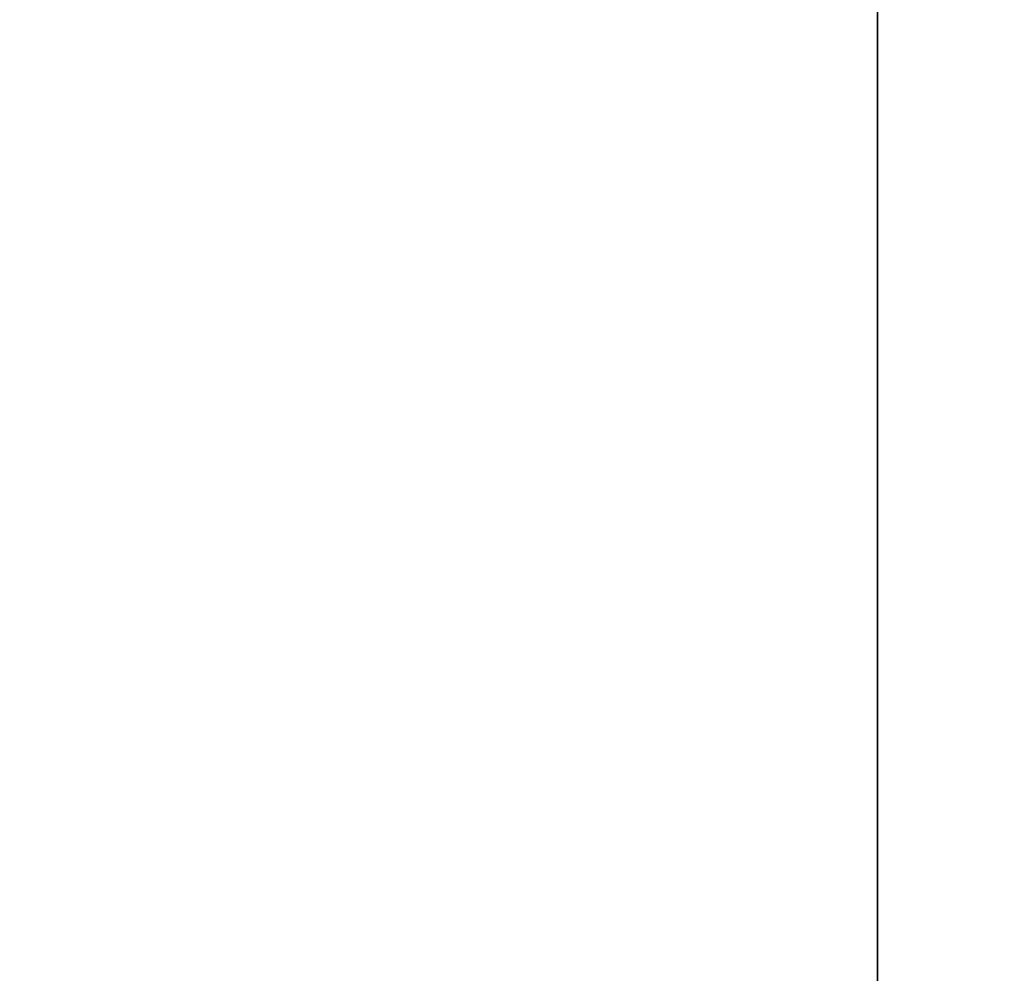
# Model space of a CAD drawing. Extents: x 0 to 80, y 0 to 80.
# Tile 422 of 656: x 9.239 to 9.24301, y 35.41451 to 35.4184. Entities that reach past the tile are written whole.
import ezdxf

# ---------------------------------------------------------------- set-up
doc = ezdxf.new("R2010")
doc.units = 0
doc.header["$LTSCALE"] = 25.4
doc.layers.get('0').update_dxf_attribs({"color": 13, "linetype": 'CONTINUOUS'})

# ---------------------------------------------------------------- blocks, each defined once
blk = doc.blocks.new('ORBIT-I-KINKIET-20-7806-78')
at = {"color": 7}
blk.add_line((25.6391087, 35.64608, 302.8093262), (25.6391087, 35.7683601, 302.8093262), dxfattribs=at)
mesh = blk.add_polyface(dxfattribs=at)
corners = [(25.9350891, 35.7683601, 344.9284973), (25.2029629, 35.64608, 344.5432434), (25.9350891, 35.64608, 344.9284973)]
mesh.append_faces([[corners[k] for k in face] for face in [(0, 1, 2)]], dxfattribs={"color": 7})
mesh = blk.add_polyface(dxfattribs=at)
corners = [(25.9350891, 35.7683601, 344.9284973), (25.2029629, 35.7683601, 344.5432434), (25.2029629, 35.64608, 344.5432434)]
mesh.append_faces([[corners[k] for k in face] for face in [(0, 1, 2)]], dxfattribs={"color": 7})
mesh = blk.add_polyface(dxfattribs=at)
corners = [(25.5593529, 35.7683601, 303.6047363), (25.6391087, 35.64608, 302.8093262), (25.5593529, 35.64608, 303.6047363)]
mesh.append_faces([[corners[k] for k in face] for face in [(0, 1, 2)]], dxfattribs={"color": 7})
mesh = blk.add_polyface(dxfattribs=at)
corners = [(25.6391087, 35.7683601, 302.8093262), (25.6391087, 35.64608, 302.8093262), (25.5593529, 35.7683601, 303.6047363)]
mesh.append_faces([[corners[k] for k in face] for face in [(0, 1, 2)]], dxfattribs={"color": 7})

msp = doc.modelspace()

# ---------------------------------------------------------------- block references
at = {"color": 0}
msp.add_blockref('ORBIT-I-KINKIET-20-7806-78', (-16.3966141, -0.3460782, -57.5), dxfattribs=at)

doc.saveas('drawing.dxf')
